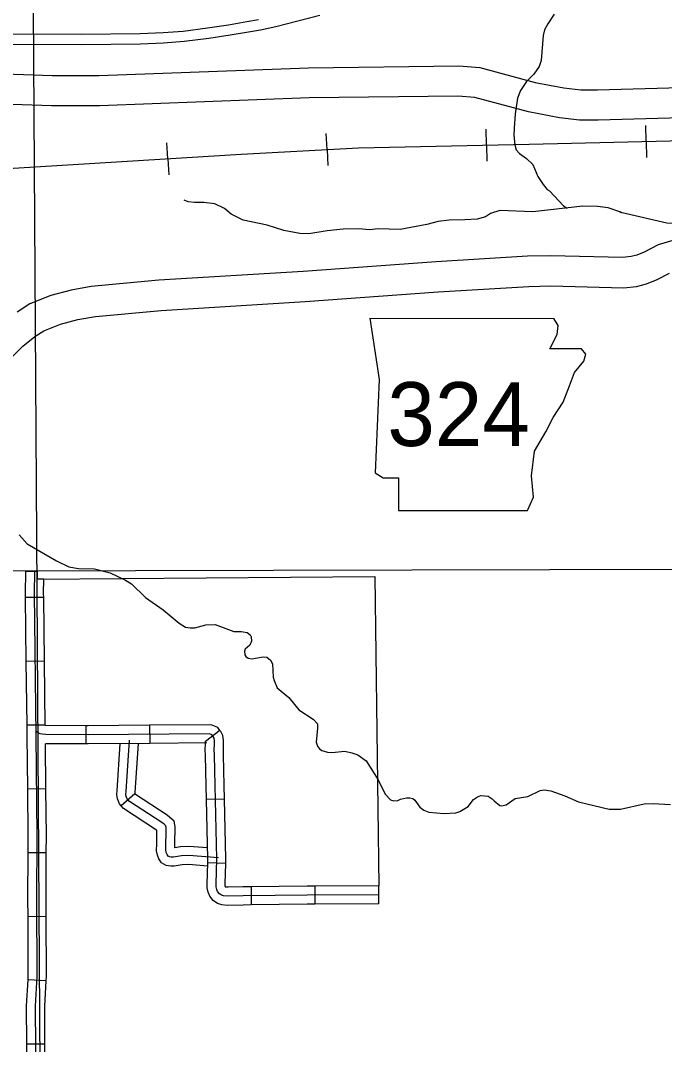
# Model space of a CAD drawing. Extents: x 1374139 to 1377472, y 1168351 to 1170484.
# Drawn here: x 1376341.5 to 1376448.1, y 1168905.5 to 1169074.9 of the extents above; entities that cross this region are included whole.
import ezdxf

# ---------------------------------------------------------------- set-up
doc = ezdxf.new("R2010")
doc.units = 0
doc.layers.add('Default', color=7, linetype='Continuous')

msp = doc.modelspace()

# ---------------------------------------------------------------- linework, layer by layer
at = {"layer": 'Default'}
for p, q in [((1376345.62, 1168756.88), (1376343.68, 1169076.95)), ((1376418.61, 1169054.26), (1376418.56, 1169056.9)), ((1376445.01, 1169054.86), (1376444.95, 1169057.5)), ((1376392.23, 1169053.54), (1376392.08, 1169056.17)), ((1376365.87, 1169052.01), (1376365.71, 1169054.64)), ((1376392.23, 1169053.54), (1376392.37, 1169050.9)), ((1376418.61, 1169054.26), (1376418.67, 1169051.62)), ((1376445.01, 1169054.86), (1376445.07, 1169052.22)), ((1376365.87, 1169052.01), (1376366.03, 1169049.37)), ((1376399.33, 1169025.62), (1376400.86, 1169015.47)), ((1376430.46, 1169024.44), (1376429.76, 1169025.61)), ((1376429.11, 1169020.55), (1376430.29, 1169022.92)), ((1376430.29, 1169022.92), (1376430.46, 1169024.44)), ((1376434.35, 1169020.55), (1376429.11, 1169020.55)), ((1376435.03, 1169019.7), (1376434.35, 1169020.55)), ((1376434.69, 1169018.52), (1376435.03, 1169019.7)), ((1376433.17, 1169016.66), (1376434.69, 1169018.52)), ((1376432.32, 1169014.46), (1376433.17, 1169016.66)), ((1376400.86, 1169015.47), (1376400.18, 1169000.08)), ((1376431.31, 1169011.75), (1376432.32, 1169014.46)), ((1376429.62, 1169009.21), (1376431.31, 1169011.75)), ((1376428.43, 1169006.84), (1376429.62, 1169009.21)), ((1376426.57, 1169003.63), (1376428.43, 1169006.84)), ((1376426.06, 1168999.57), (1376426.57, 1169003.63)), ((1376400.18, 1169000.08), (1376401.53, 1168999.23)), ((1376401.53, 1168999.23), (1376404.07, 1168999.23)), ((1376404.07, 1168999.23), (1376404.07, 1168993.82)), ((1376426.4, 1168996.02), (1376426.06, 1168999.57)), ((1376425.39, 1168993.82), (1376426.4, 1168996.02)), ((1376404.07, 1168993.82), (1376425.39, 1168993.82)), ((1376186.66, 1168983.45), (1376558.09, 1168984.42)), ((1376345.34, 1168979.45), (1376342.34, 1168979.42)), ((1376345.46, 1168968.89), (1376342.46, 1168968.86)), ((1376345.59, 1168958.33), (1376342.59, 1168958.3)), ((1376352.32, 1168958.21), (1376352.31, 1168955.21)), ((1376362.86, 1168958.29), (1376362.89, 1168955.29)), ((1376374.5, 1168957.45), (1376372.13, 1168955.61)), ((1376345.7, 1168947.77), (1376342.7, 1168947.74)), ((1376360.42, 1168946.95), (1376358.15, 1168944.99)), ((1376375.26, 1168946.08), (1376372.26, 1168946.01)), ((1376345.77, 1168937.19), (1376342.77, 1168937.21)), ((1376375.48, 1168935.44), (1376372.48, 1168935.53)), ((1376379.65, 1168931.58), (1376379.68, 1168928.58)), ((1376390.22, 1168931.69), (1376390.23, 1168928.69)), ((1376345.75, 1168926.64), (1376342.75, 1168926.63)), ((1376345.74, 1168916), (1376342.75, 1168916.16)), ((1376345.55, 1168905.54), (1376342.55, 1168905.52))]:
    msp.add_line(p, q, dxfattribs=at)
for points in [[(1376116.01, 1169075.04), (1376126.91, 1169073.17), (1376135.25, 1169072.08), (1376140.82, 1169071.66), (1376145.1, 1169071.35), (1376154.76, 1169071), (1376161.42, 1169070.97), (1376165.4, 1169070.9), (1376188.83, 1169071.04), (1376196.77, 1169070.93), (1376230.97, 1169071.04), (1376284.13, 1169070.93), (1376321.67, 1169071), (1376351.53, 1169070.93), (1376361.37, 1169071.04), (1376365.19, 1169071.18), (1376368.59, 1169071.44), (1376372.66, 1169071.96), (1376376.2, 1169072.49), (1376379.22, 1169073.01), (1376381.23, 1169073.36), (1376383.73, 1169073.88), (1376391.01, 1169075.79)], [(1376116.33, 1169076.71), (1376127.16, 1169074.85), (1376135.42, 1169073.77), (1376140.95, 1169073.36), (1376145.19, 1169073.05), (1376154.8, 1169072.7), (1376161.44, 1169072.67), (1376165.41, 1169072.6), (1376188.84, 1169072.74), (1376196.78, 1169072.63), (1376230.97, 1169072.74), (1376284.13, 1169072.63), (1376321.67, 1169072.7), (1376351.52, 1169072.63), (1376361.33, 1169072.74), (1376365.1, 1169072.88), (1376368.41, 1169073.13), (1376372.43, 1169073.65), (1376375.93, 1169074.17), (1376378.93, 1169074.69), (1376380.91, 1169075.03)], [(1376429.83, 1169075.92), (1376428.73, 1169074.33), (1376428.22, 1169073.35), (1376427.97, 1169072.42), (1376427.67, 1169068.28), (1376427.34, 1169067.27), (1376426.43, 1169066.02), (1376425.23, 1169064.81), (1376424.25, 1169063.32), (1376423.75, 1169062.02), (1376423.37, 1169059.42), (1376423.16, 1169057.05), (1376423.13, 1169055.89), (1376423.28, 1169054.29), (1376423.54, 1169053.51), (1376424.06, 1169052.87), (1376425.22, 1169052.06), (1376426.25, 1169051.07), (1376427.11, 1169049.07), (1376427.96, 1169047.77), (1376428.67, 1169046.93), (1376429.03, 1169046.68), (1376431.34, 1169044.24), (1376431.97, 1169043.86)], [(1376147.18, 1169059.79), (1376173.09, 1169064.13), (1376182.72, 1169065.61), (1376186.86, 1169065.73), (1376192.37, 1169065.76), (1376334.69, 1169066.23), (1376337.5, 1169066.18), (1376340.41, 1169066), (1376346.76, 1169065.76), (1376354.52, 1169065.76), (1376389.16, 1169067.07), (1376414.01, 1169067.37), (1376417.51, 1169067.09)], [(1376417.51, 1169067.09), (1376426.65, 1169064.63), (1376431.4, 1169063.72), (1376434.23, 1169063.41), (1376436.99, 1169063.42), (1376464.56, 1169064.17), (1376478.25, 1169064.53), (1376479.91, 1169064.7), (1376481.44, 1169064.97)], [(1376416.66, 1169062.14), (1376413.84, 1169062.36), (1376389.28, 1169062.07), (1376354.62, 1169060.76), (1376346.66, 1169060.76), (1376340.16, 1169061.01), (1376337.3, 1169061.19), (1376334.65, 1169061.23), (1376192.39, 1169060.76), (1376186.94, 1169060.73), (1376183.17, 1169060.62), (1376173.88, 1169059.19), (1376148.01, 1169054.86)], [(1376482.07, 1169060), (1376480.59, 1169059.74), (1376478.57, 1169059.53), (1376464.69, 1169059.17), (1376437.06, 1169058.42), (1376433.97, 1169058.41), (1376430.66, 1169058.77), (1376425.53, 1169059.75), (1376416.66, 1169062.14)], [(1375980.44, 1169055.83), (1376021.26, 1169049.25), (1376024.29, 1169048.81), (1376032.84, 1169048.04), (1376042.84, 1169047.18), (1376068.56, 1169045.3), (1376103.8, 1169042.51), (1376110.96, 1169042.16), (1376115.25, 1169042.16), (1376124.29, 1169042.25), (1376144.46, 1169042.96), (1376209.36, 1169044.52), (1376253.07, 1169045.46), (1376293.61, 1169047.56), (1376378.04, 1169052.75), (1376397.45, 1169053.83), (1376425.66, 1169054.41), (1376486.36, 1169055.84), (1376597.43, 1169058.88)], [(1375980.44, 1169055.83), (1376021.26, 1169049.25), (1376024.29, 1169048.81), (1376032.84, 1169048.04), (1376042.84, 1169047.18), (1376068.56, 1169045.3), (1376103.8, 1169042.51), (1376110.96, 1169042.16), (1376115.25, 1169042.16), (1376124.29, 1169042.25), (1376144.46, 1169042.96), (1376209.36, 1169044.52), (1376253.07, 1169045.46), (1376293.61, 1169047.56), (1376378.04, 1169052.75), (1376397.45, 1169053.83), (1376425.66, 1169054.41), (1376486.36, 1169055.84), (1376597.43, 1169058.88)], [(1376408.72, 1169041.16), (1376404.35, 1169040.31), (1376400.67, 1169040.42), (1376399.27, 1169040.26), (1376397.51, 1169040.43), (1376394.91, 1169040.37), (1376392.24, 1169040.11), (1376389.22, 1169039.58), (1376387.72, 1169039.62), (1376385.05, 1169040.12), (1376382.32, 1169041.05), (1376378.34, 1169041.87), (1376376.35, 1169042.87), (1376375.25, 1169043.8), (1376373.64, 1169044.58), (1376371.86, 1169044.79), (1376370.32, 1169044.76), (1376369.26, 1169044.87), (1376368.57, 1169045.17)], [(1376438.73, 1169043.9), (1376437, 1169044.13), (1376434.56, 1169044.14), (1376426.29, 1169043.25), (1376420.81, 1169043.43), (1376419.29, 1169042.93), (1376418.42, 1169042.4), (1376417.05, 1169042.04), (1376415.02, 1169041.88), (1376412.42, 1169041.85), (1376410.61, 1169041.61), (1376408.72, 1169041.16)], [(1376440.96, 1169043.07), (1376440.65, 1169043.23), (1376438.73, 1169043.9)], [(1376496.52, 1169043.78), (1376494.66, 1169043.37), (1376492.18, 1169043.36), (1376488.05, 1169043.6), (1376485.13, 1169044.22), (1376483.85, 1169044.4), (1376482.03, 1169044.33), (1376479.14, 1169043.9), (1376477.67, 1169043.94), (1376474.82, 1169044.51), (1376473.08, 1169044.24), (1376470.23, 1169043.5), (1376466.37, 1169042.92), (1376465.06, 1169042.55), (1376458.81, 1169041.7), (1376454.46, 1169041.24), (1376448.43, 1169041.36), (1376441.07, 1169043.04), (1376440.66, 1169043.16)], [(1376499.23, 1169040.66), (1376497.9, 1169039.98), (1376497.46, 1169039.84), (1376497.04, 1169039.75), (1376495.14, 1169039.63), (1376473.21, 1169039.12), (1376452.88, 1169038.8), (1376450.89, 1169038.66), (1376449.44, 1169038.48), (1376447.01, 1169037.76), (1376444.69, 1169036.58), (1376443.47, 1169036.05), (1376442.56, 1169035.82), (1376441.1, 1169035.67), (1376429.24, 1169035.97), (1376425.41, 1169035.9), (1376410.29, 1169034.97), (1376388.27, 1169033.37), (1376364.42, 1169031.91), (1376353.21, 1169030.9), (1376349.89, 1169030.28), (1376346.55, 1169029.37), (1376343.06, 1169028.03), (1376340.93, 1169026.64)], [(1376339.63, 1169018.73), (1376341.9, 1169021), (1376343.87, 1169022.59), (1376345.35, 1169023.56), (1376348.1, 1169024.62), (1376351.01, 1169025.41), (1376353.89, 1169025.94), (1376364.8, 1169026.93), (1376388.6, 1169028.38), (1376410.63, 1169029.98), (1376425.61, 1169030.9), (1376429.23, 1169030.97), (1376441.28, 1169030.67), (1376443.41, 1169030.88), (1376445.1, 1169031.3), (1376446.83, 1169032.06), (1376448.86, 1169033.09)], [(1376399.33, 1169025.62), (1376429.76, 1169025.61)], [(1376341.31, 1168989.78), (1376342.61, 1168988.3), (1376347.45, 1168985.49), (1376349.53, 1168984.53), (1376351.08, 1168984.24), (1376353.74, 1168984.16), (1376356.36, 1168983.49), (1376358.89, 1168982.32), (1376359.85, 1168981.67), (1376362.16, 1168979.45), (1376365.13, 1168977.38), (1376367.76, 1168975.17), (1376368.83, 1168974.54), (1376369.58, 1168974.4), (1376370.34, 1168974.44), (1376372.16, 1168974.92), (1376373.72, 1168974.98), (1376376.79, 1168973.79), (1376378.01, 1168973.8), (1376379.01, 1168973.63), (1376379.5, 1168973.27), (1376379.69, 1168972.95), (1376379.74, 1168972.19), (1376379.43, 1168971.56), (1376378.66, 1168970.86), (1376378.54, 1168970.53), (1376378.62, 1168969.97), (1376378.81, 1168969.66), (1376379.16, 1168969.39), (1376379.78, 1168969.29), (1376381.65, 1168969.6), (1376382.27, 1168969.54), (1376382.87, 1168969.06), (1376383.18, 1168968.48), (1376383.33, 1168966.24)], [(1376342.34, 1168979.42), (1376342.33, 1168980.12), (1376342.38, 1168983.74)], [(1376345.34, 1168979.45), (1376345.33, 1168980.12), (1376345.36, 1168982.48), (1376344.31, 1168982.48), (1376344.3, 1168983.74), (1376342.38, 1168983.74)], [(1376345.01, 1168821.05), (1376344.72, 1168845.13), (1376344.39, 1168860.08), (1376344.34, 1168882.14), (1376344.11, 1168898), (1376344.01, 1168911.84), (1376344.28, 1168916.81), (1376344.23, 1168929.5), (1376344.28, 1168940.01), (1376344.11, 1168956.62), (1376343.83, 1168980.12), (1376343.88, 1168983.74)], [(1376344.31, 1168982.48), (1376400.12, 1168982.88), (1376400.77, 1168931.74)], [(1376342.46, 1168968.86), (1376342.34, 1168979.42)], [(1376345.46, 1168968.89), (1376345.34, 1168979.45)], [(1376342.59, 1168958.3), (1376342.46, 1168968.86)], [(1376345.59, 1168958.25), (1376345.46, 1168968.89)], [(1376383.33, 1168966.24), (1376383.46, 1168965.69), (1376383.98, 1168964.46), (1376385.88, 1168962.87), (1376387.56, 1168960.86), (1376389.94, 1168959.32), (1376390.63, 1168958.54), (1376390.67, 1168957.82), (1376390.43, 1168955.49), (1376390.65, 1168954.86), (1376390.99, 1168954.38), (1376391.37, 1168954.14), (1376392.32, 1168953.84), (1376393.04, 1168953.78), (1376395.17, 1168953.99), (1376396.3, 1168953.76), (1376397.33, 1168953.43), (1376398.68, 1168952.43), (1376400.67, 1168949.26), (1376401.86, 1168946.87), (1376402.72, 1168945.97), (1376403.27, 1168945.81), (1376403.91, 1168945.87), (1376404.38, 1168946.06), (1376405.39, 1168946.27), (1376405.91, 1168946.28), (1376406.4, 1168946.16), (1376406.74, 1168945.89), (1376407.58, 1168944.77), (1376408.25, 1168944.23), (1376409.04, 1168943.91), (1376411.58, 1168943.69), (1376413.52, 1168943.8), (1376414.21, 1168944.02), (1376415.55, 1168944.86), (1376416.45, 1168945.99), (1376417.12, 1168946.47), (1376417.69, 1168946.67), (1376418.88, 1168946.56), (1376419.57, 1168946.12), (1376419.86, 1168945.77), (1376420.84, 1168945.02), (1376421.08, 1168944.99), (1376421.84, 1168945.15), (1376423.37, 1168946.19), (1376425.42, 1168946.49), (1376427.51, 1168947.48), (1376428.14, 1168947.62), (1376429.25, 1168947.45), (1376431.55, 1168946.61), (1376433.84, 1168945.62), (1376438.91, 1168944.41), (1376440.79, 1168944.42), (1376444.68, 1168945.3), (1376446.16, 1168945.36), (1376449.06, 1168945.2)], [(1376342.7, 1168947.74), (1376342.61, 1168956.61), (1376342.59, 1168958.3)], [(1376400.79, 1168930.24), (1376388.94, 1168930.18), (1376378.32, 1168930.06), (1376375.79, 1168930.01), (1376375.12, 1168930.06), (1376374.76, 1168930.18), (1376374.41, 1168930.42), (1376374.12, 1168930.8), (1376373.97, 1168931.12), (1376373.88, 1168931.57), (1376373.88, 1168932.07), (1376374, 1168936.22), (1376373.71, 1168948.31), (1376373.62, 1168953.34), (1376373.56, 1168954.29), (1376373.62, 1168955.11), (1376373.62, 1168955.67), (1376373.53, 1168956.14), (1376373.39, 1168956.43), (1376373.18, 1168956.7), (1376372.77, 1168956.88), (1376352.72, 1168956.71), (1376345.72, 1168956.75), (1376345.07, 1168956.82), (1376344.76, 1168956.9), (1376344.39, 1168957.1), (1376344.1, 1168957.28)], [(1376352.32, 1168958.21), (1376345.59, 1168958.25)], [(1376362.86, 1168958.29), (1376352.72, 1168958.21), (1376352.32, 1168958.21)], [(1376374.5, 1168957.45), (1376374.13, 1168957.93), (1376373.07, 1168958.38), (1376362.86, 1168958.29)], [(1376375.26, 1168946.08), (1376375.21, 1168948.34), (1376375.12, 1168953.4), (1376375.07, 1168954.28), (1376375.12, 1168955.06), (1376375.12, 1168955.81), (1376374.97, 1168956.62), (1376374.66, 1168957.24), (1376374.5, 1168957.45)], [(1376345.7, 1168947.77), (1376345.62, 1168955.25)], [(1376352.31, 1168955.21), (1376345.62, 1168955.25)], [(1376362.89, 1168955.29), (1376352.72, 1168955.21), (1376352.31, 1168955.21)], [(1376358.15, 1168944.99), (1376357.87, 1168945.32), (1376357.55, 1168946.1), (1376357.44, 1168946.86), (1376357.52, 1168947.48), (1376358, 1168955.25)], [(1376374.26, 1168936.34), (1376369.36, 1168936.76), (1376368.13, 1168936.67), (1376366.81, 1168936.49), (1376366.44, 1168936.47), (1376366.14, 1168936.51), (1376365.92, 1168936.65), (1376365.75, 1168936.92), (1376365.61, 1168937.24), (1376365.53, 1168937.67), (1376365.59, 1168941.36), (1376365.53, 1168941.66), (1376365.25, 1168941.91), (1376364.9, 1168942.19), (1376359.54, 1168945.68), (1376359.17, 1168946.11), (1376359.01, 1168946.5), (1376358.95, 1168946.88), (1376359.01, 1168947.33), (1376359.54, 1168955.83)], [(1376360.47, 1168946.9), (1376360.47, 1168946.9), (1376360.5, 1168947.19), (1376361.01, 1168955.28)], [(1376372.31, 1168955.37), (1376362.89, 1168955.29)], [(1376372.26, 1168946.01), (1376372.21, 1168948.28), (1376372.12, 1168953.28), (1376372.06, 1168954.29), (1376372.12, 1168955.16), (1376372.12, 1168955.53), (1376372.1, 1168955.65), (1376372.13, 1168955.61)], [(1376342.77, 1168937.21), (1376342.78, 1168940.01), (1376342.7, 1168947.74)], [(1376345.77, 1168937.19), (1376345.78, 1168940.02), (1376345.7, 1168947.77)], [(1376367.05, 1168938.69), (1376367.09, 1168941.5), (1376366.91, 1168942.42), (1376366.23, 1168943.05), (1376365.77, 1168943.41), (1376360.54, 1168946.82), (1376360.42, 1168946.95)], [(1376364.05, 1168938.74), (1376364.08, 1168940.92), (1376364.03, 1168940.96), (1376358.55, 1168944.53), (1376358.15, 1168944.99)], [(1376372.48, 1168935.53), (1376372.5, 1168936.22), (1376372.26, 1168946.01)], [(1376375.48, 1168935.44), (1376375.5, 1168936.21), (1376375.26, 1168946.08)], [(1376372.46, 1168934.99), (1376369.35, 1168935.25), (1376368.28, 1168935.18), (1376366.95, 1168935), (1376366.38, 1168934.97), (1376365.61, 1168935.07), (1376364.84, 1168935.56), (1376364.42, 1168936.21), (1376364.16, 1168936.8), (1376364.03, 1168937.55), (1376364.05, 1168938.74)], [(1376372.46, 1168938), (1376369.37, 1168938.26), (1376367.98, 1168938.16), (1376367.04, 1168938.04), (1376367.05, 1168938.69)], [(1376342.75, 1168926.63), (1376342.73, 1168929.5), (1376342.77, 1168937.21)], [(1376345.75, 1168926.64), (1376345.73, 1168929.5), (1376345.77, 1168937.19)], [(1376379.68, 1168928.58), (1376378.35, 1168928.56), (1376375.74, 1168928.5), (1376374.81, 1168928.59), (1376374.1, 1168928.82), (1376373.37, 1168929.31), (1376372.82, 1168930.02), (1376372.53, 1168930.66), (1376372.38, 1168931.42), (1376372.38, 1168932.09), (1376372.48, 1168935.53)], [(1376379.65, 1168931.58), (1376378.3, 1168931.56), (1376375.84, 1168931.51), (1376375.44, 1168931.54), (1376375.41, 1168931.58), (1376375.41, 1168931.59), (1376375.38, 1168931.71), (1376375.38, 1168932.04), (1376375.48, 1168935.44)], [(1376390.22, 1168931.69), (1376388.93, 1168931.68), (1376379.65, 1168931.58)], [(1376400.81, 1168928.74), (1376400.77, 1168931.74), (1376390.22, 1168931.69)], [(1376390.23, 1168928.69), (1376388.95, 1168928.68), (1376379.68, 1168928.58)], [(1376400.81, 1168928.74), (1376390.23, 1168928.69)], [(1376342.75, 1168916.16), (1376342.78, 1168916.85), (1376342.75, 1168926.63)], [(1376345.74, 1168916), (1376345.78, 1168916.77), (1376345.75, 1168926.64)], [(1376342.55, 1168905.52), (1376342.51, 1168911.87), (1376342.75, 1168916.16)], [(1376345.55, 1168905.54), (1376345.51, 1168911.8), (1376345.74, 1168916)], [(1376342.65, 1168894.95), (1376342.61, 1168897.98), (1376342.55, 1168905.52)], [(1376345.65, 1168894.99), (1376345.61, 1168898.02), (1376345.55, 1168905.54)]]:
    msp.add_lwpolyline(points, dxfattribs=at)

# ---------------------------------------------------------------- texts
msp.add_text('324', height=10.56, dxfattribs=at).set_placement((1376402.21, 1169004.49))

doc.saveas('drawing.dxf')
